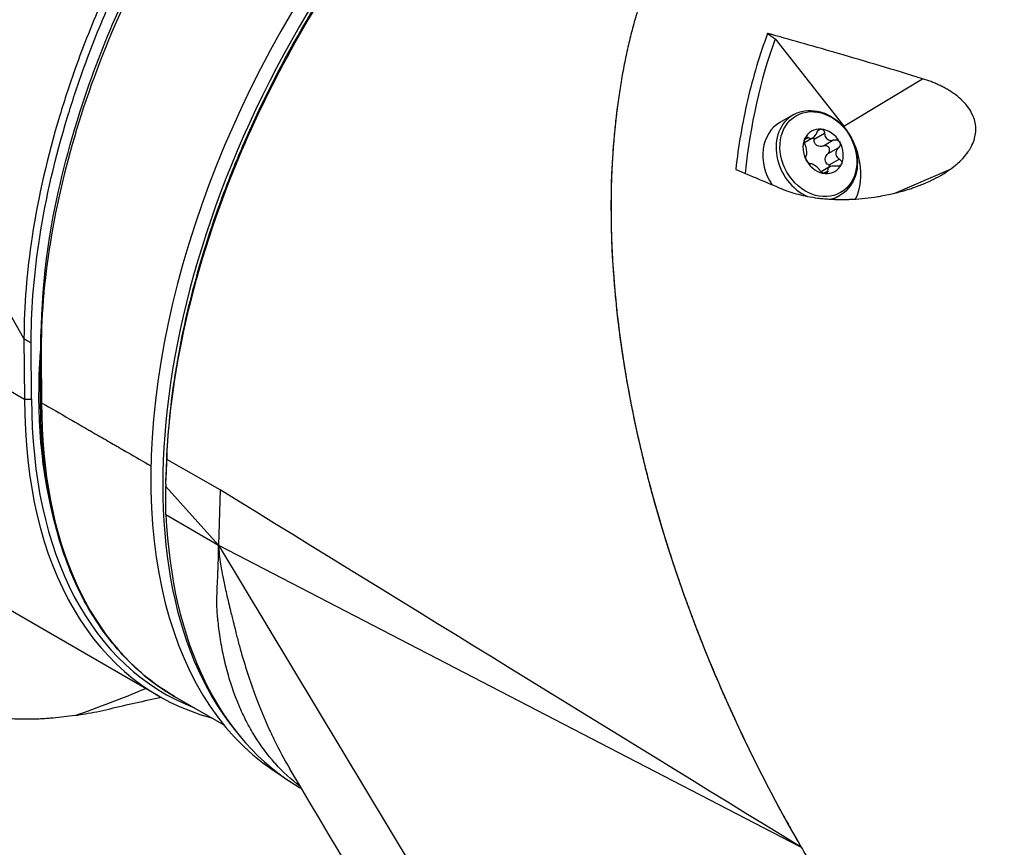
# Model space of a CAD drawing. Header units: millimetres. Extents: x 0 to 4378, y 0 to 2376.
# Tile 270 of 299: x 2741 to 2800, y 1855 to 1905. Entities that reach past the tile are written whole.
import ezdxf

# ---------------------------------------------------------------- set-up
doc = ezdxf.new("R2010")
doc.units = ezdxf.units.MM
doc.header["$LTSCALE"] = 0.2
doc.layers.add('01_Object Line', color=4, linetype='Continuous')

# ---------------------------------------------------------------- blocks, each defined once
blk = doc.blocks.new('A$Ce83b9b79')
for p, q in [((122.248, 866.483), (91.717, 920.069)), ((167.382, 884.49), (171.505, 879.249)), ((171.505, 879.249), (176.236, 882.103)), ((90.674, 881.091), (122.282, 862.842)), ((168.462, 879.924), (167.667, 879.464)), ((169.38, 878.562), (169.143, 878.425)), ((169.649, 878.54), (169.145, 878.249)), ((170.354, 878.81), (169.719, 878.443)), ((170.915, 878.421), (170.28, 878.054)), ((171.187, 877.949), (170.552, 877.583)), ((170.658, 876.794), (170.153, 876.502)), ((171.244, 877.269), (170.609, 876.903)), ((170.542, 876.55), (170.305, 876.412)), ((174.575, 875.225), (177.916, 876.665)), ((171.262, 875.074), (170.879, 874.852)), ((122.248, 866.483), (122.282, 862.842)), ((122.706, 862.844), (122.675, 866.23)), ((130.779, 857.714), (130.828, 859.205)), ((130.826, 859.434), (130.781, 858.065)), ((130.826, 859.434), (130.828, 859.205)), ((134.04, 857.383), (130.828, 859.205)), ((130.779, 857.714), (130.781, 858.065)), ((130.779, 857.714), (130.779, 857.595)), ((133.931, 854.055), (130.779, 857.595)), ((130.779, 855.907), (130.779, 857.595)), ((134.04, 857.383), (133.931, 854.055)), ((123.761, 856.919), (123.731, 856.902)), ((124.061, 855.539), (124.055, 855.542)), ((130.779, 855.907), (133.931, 854.055)), ((133.931, 854.055), (165.747, 801.211)), ((133.931, 854.055), (167.248, 836.781)), ((130.359, 844.989), (118.252, 851.979)), ((146.889, 849.466), (146.889, 849.466)), ((148.133, 848.7), (148.133, 848.7)), ((148.544, 848.447), (148.544, 848.447)), ((152.046, 846.292), (152.046, 846.291)), ((131.291, 844.971), (134.253, 843.261)), ((156.308, 843.668), (156.306, 843.67)), ((138.798, 839.591), (138.797, 839.591)), ((138.81, 839.491), (138.924, 839.424)), ((163.229, 839.411), (163.229, 839.411)), ((163.442, 839.28), (163.442, 839.28)), ((167.248, 836.781), (168.898, 835.925))]:
    blk.add_line(p, q)
for centre, major_axis, ratio, start_param, end_param in [((158.486, 873.783), (19.725, 34.165), 0.57735, 6.236552, 9.226508), ((157.779, 874.192), (19.738, 34.188), 0.57735, 6.264668, 9.415333), ((554.801, -379.181), (546.731, -1294.814), 0.308748, 2.719238, 2.808312), ((256.142, 805.656), (82.653, -88.321), 0.426351, 3.355378, 3.49358), ((169.862, 877.499), (-1.4, 2.425), 0.816497, 0, 2.305238), ((169.067, 877.039), (-1.4, 2.425), 0.816497, 0, 1.637563), ((169.067, 877.039), (2, -3.464), 0.816497, 0.527539, 1.745329), ((170.267, 877.732), (-0.7, 1.212), 0.816497, 5.759587, 6.806784), ((170.267, 877.732), (0.7, -1.212), 0.816497, 1.570796, 2.617994), ((170.267, 877.732), (-0.7, 1.212), 0.816497, 0.523599, 1.570796), ((170.267, 877.732), (0.7, -1.212), 0.816497, 0.523599, 1.570796), ((170.267, 877.732), (-0.7, 1.212), 0.816497, 1.570796, 2.617994), ((170.267, 877.732), (0.7, -1.212), 0.816497, 5.759587, 6.806784), ((169.862, 877.499), (1.4, -2.425), 0.816497, 6.022119, 6.283185), ((150.071, 878.642), (19.05, 32.996), 0.57735, 2.273355, 2.62739), ((149.859, 878.764), (-19.5, -33.775), 0.57735, 5.497787, 6.435243), ((150.071, 878.642), (-19.35, -33.515), 0.57735, 5.497746, 6.371259), ((123.449, 862.705), (-0.2, -0.002), 0.583349, 0.000368, 0.780249), ((150.566, 878.356), (-19.275, -33.385), 0.57735, 5.497666, 6.283185), ((123.201, 859.046), (1, 1.732), 0.57735, 0.712916, 0.776248), ((122.353, 859.536), (-1, -1.732), 0.57735, 1.59861, 1.659167), ((123.201, 859.046), (-1, -1.732), 0.57735, 1.056203, 1.0867), ((159.9, 872.967), (-18.35, -31.783), 0.57735, 5.559935, 5.559938), ((158.7, 873.66), (-19.768, -34.24), 0.57735, 5.548396, 6.277014), ((138.048, 860.231), (2.741, 4.77), 0.579186, 3.727581, 3.727583), ((138.058, 860.223), (2.75, 4.763), 0.57735, 3.728929, 3.728932), ((141.594, 858.182), (-2.75, -4.763), 0.57735, 0.548798, 0.548807), ((141.594, 858.182), (3, 5.196), 0.57735, 3.81066, 3.810667), ((141.17, 858.424), (-3.501, -6.06), 0.577491, 0.831773, 0.831779), ((141.594, 858.18), (-3.501, -6.06), 0.577491, 0.829105, 0.829111), ((155.031, 875.778), (15.975, 27.67), 0.57735, 3.707743, 3.707747), ((156.577, 874.886), (-15.975, -27.67), 0.57735, 0.563278, 0.563282), ((106.673, 1287.671), (0.42, 447.119), 0.352286, 3.262926, 3.29008), ((158.486, 873.783), (-18.976, -32.868), 0.57735, 5.978067, 5.978077), ((159.9, 872.967), (-18.95, -32.822), 0.57735, 5.986539, 5.986557), ((158.486, 873.783), (-19.725, -34.165), 0.57735, 0.00025, 0.000289)]:
    blk.add_ellipse(centre, major_axis=major_axis, ratio=ratio, start_param=start_param, end_param=end_param)
blk.add_ellipse((169.98, 877.567), major_axis=(1.335, -2.312), ratio=0.816497)
for points, knots in [([(149.572, 914.006), (148.45, 913.341), (147.328, 912.596), (145.669, 911.376), (145.124, 910.955), (143.642, 909.758), (142.712, 908.948), (140.994, 907.341), (140.202, 906.554), (138.532, 904.793), (137.657, 903.808), (136.069, 901.9), (135.348, 900.985), (133.846, 898.968), (133.071, 897.858), (131.583, 895.584), (130.87, 894.421), (130.192, 893.236), (129.005, 891.161), (127.931, 889.03), (126.38, 885.493), (125.826, 884.102), (124.994, 881.771), (124.685, 880.833), (123.657, 877.429), (123.099, 874.983), (122.418, 870.496), (122.255, 868.447), (122.248, 866.486)], [-0.000284, -0.000284, -0.000284, -0.000284, 0.473144, 0.473144, 0.706347, 0.706347, 1.111884, 1.111884, 1.46739, 1.46739, 1.875788, 1.875788, 2.231403, 2.231403, 2.639693, 2.639693, 3.047982, 3.047982, 3.047982, 3.762581, 3.762581, 4.220175, 4.220175, 4.527457, 4.527457, 5.340968, 5.340968, 6.064152, 6.064152, 6.064152, 6.064152]), ([(122.675, 866.23), (122.675, 866.314), (122.676, 866.398), (122.695, 868.437), (122.869, 870.476), (123.564, 874.934), (124.125, 877.361), (125.149, 880.734), (125.457, 881.663), (126.284, 883.971), (126.832, 885.348), (128.369, 888.846), (129.431, 890.952), (130.603, 893.002), (131.273, 894.173), (131.977, 895.322), (133.446, 897.567), (134.211, 898.663), (135.693, 900.655), (136.404, 901.558), (137.971, 903.441), (138.834, 904.413), (140.481, 906.151), (141.262, 906.927), (142.956, 908.512), (143.874, 909.312), (145.335, 910.492), (145.873, 910.907), (147.508, 912.11), (148.612, 912.844), (149.718, 913.499)], [-6.09575, -6.09575, -6.09575, -6.09575, -6.064556, -6.064556, -5.340968, -5.340968, -4.527457, -4.527457, -4.220175, -4.220175, -3.762581, -3.762581, -3.047982, -3.047982, -3.047982, -2.639693, -2.639693, -2.231403, -2.231403, -1.875788, -1.875788, -1.46739, -1.46739, -1.111884, -1.111884, -0.706347, -0.706347, -0.473144, -0.473144, -0.000397, -0.000397, -0.000397, -0.000397]), ([(123.249, 862.703), (123.218, 866.113), (123.25, 869.628), (124.378, 875.874), (125.054, 878.471), (127.221, 884.885), (128.986, 888.771), (133.141, 895.994), (135.579, 899.429), (140.832, 905.487), (143.722, 908.176), (147.789, 911.16), (148.952, 911.926), (150.113, 912.602)], [0, 0, 0, 0, 1.25974, 1.25974, 2.109025, 2.109025, 3.367085, 3.367085, 4.60891, 4.60891, 5.856898, 5.856898, 6.348555, 6.348555, 6.348555, 6.348555]), ([(150.315, 912.482), (146.59, 910.321), (142.896, 907.274), (139.528, 903.63), (139.47, 903.568), (139.412, 903.505), (139.355, 903.442), (137.647, 901.578), (135.994, 899.526), (134.473, 897.379), (132.983, 895.276), (131.616, 893.085), (130.373, 890.804), (130.347, 890.756), (130.321, 890.708), (130.295, 890.661), (129.031, 888.328), (127.906, 885.91), (126.964, 883.509), (126.032, 881.134), (125.262, 878.74), (124.669, 876.353), (124.662, 876.326), (124.656, 876.299), (124.649, 876.272), (124.059, 873.878), (123.657, 871.532), (123.451, 869.281), (123.449, 869.262), (123.448, 869.243), (123.446, 869.224), (123.345, 868.101), (123.288, 866.997), (123.285, 865.921), (123.282, 864.824), (123.298, 863.719), (123.307, 862.622)], [0, 0, 0, 0, 0.245783, 0.245783, 0.245783, 0.25, 0.25, 0.25, 0.375, 0.375, 0.375, 0.4974422, 0.4974422, 0.4974422, 0.5, 0.5, 0.5, 0.625, 0.625, 0.625, 0.748607, 0.748607, 0.748607, 0.75, 0.75, 0.75, 0.8739624, 0.8739624, 0.8739624, 0.875, 0.875, 0.875, 0.9369089, 0.9369089, 0.9369089, 1, 1, 1, 1]), ([(158.132, 905.508), (157.107, 904.901), (156.082, 904.228), (154.339, 902.971), (153.617, 902.416), (152.092, 901.173), (151.291, 900.476), (149.52, 898.837), (148.554, 897.876), (147.069, 896.287), (146.534, 895.69), (144.925, 893.825), (143.878, 892.507), (142.231, 890.261), (141.608, 889.366), (140.403, 887.54), (139.822, 886.609), (139.262, 885.665), (137.791, 883.179), (136.484, 880.61), (134.966, 877.079), (134.592, 876.151), (133.727, 873.846), (133.264, 872.464), (132.316, 869.251), (131.877, 867.425), (131.461, 865.176), (131.384, 864.722), (131.057, 862.623), (130.894, 861.006), (130.826, 859.434)], [0.000386, 0.000386, 0.000386, 0.000386, 0.438688, 0.438688, 0.751469, 0.751469, 1.105144, 1.105144, 1.545227, 1.545227, 1.798444, 1.798444, 2.318248, 2.318248, 2.650858, 2.650858, 2.983468, 2.983468, 2.983468, 3.858442, 3.858442, 4.168491, 4.168491, 4.626046, 4.626046, 5.24053, 5.24053, 5.396696, 5.396696, 5.966921, 5.966921, 5.966921, 5.966921]), ([(130.828, 859.205), (130.894, 860.728), (131.049, 862.297), (131.781, 867.117), (132.622, 870.444), (135.455, 878.541), (137.748, 883.233), (143.237, 891.822), (146.343, 895.657), (151.761, 900.916), (153.9, 902.681), (156.824, 904.688), (157.581, 905.172), (158.339, 905.621)], [-6.580681, -6.580681, -6.580681, -6.580681, -6.029526, -6.029526, -4.924411, -4.924411, -3.357193, -3.357193, -1.848116, -1.848116, -0.91919, -0.91919, -0.597044, -0.597044, -0.597044, -0.597044]), ([(168.938, 899.608), (168.664, 899.449), (168.393, 899.284), (167.862, 898.939), (167.6, 898.759), (167.086, 898.387), (166.833, 898.194), (166.338, 897.795), (166.095, 897.589), (165.38, 896.952), (164.924, 896.502), (164.27, 895.792), (164.057, 895.55), (163.642, 895.054), (163.44, 894.801), (163.046, 894.284), (162.854, 894.02), (162.481, 893.483), (162.3, 893.21), (161.949, 892.654), (161.779, 892.371), (161.449, 891.797), (161.29, 891.505), (161.058, 891.062), (160.983, 890.914), (160.833, 890.614), (160.76, 890.464), (160.617, 890.161), (160.546, 890.008), (160.408, 889.701), (160.34, 889.546), (160.141, 889.081), (160.013, 888.767), (159.768, 888.133), (159.65, 887.813), (159.425, 887.167), (159.318, 886.841), (159.112, 886.184), (159.014, 885.852), (158.829, 885.185), (158.74, 884.849), (158.575, 884.172), (158.497, 883.831), (158.35, 883.145), (158.282, 882.8), (158.155, 882.106), (158.096, 881.757), (157.988, 881.055), (157.938, 880.703), (157.847, 879.995), (157.806, 879.64), (157.732, 878.928), (157.699, 878.57), (157.656, 878.031), (157.642, 877.851), (157.618, 877.491), (157.607, 877.311), (157.587, 876.95), (157.578, 876.769), (157.561, 876.407), (157.554, 876.225), (157.536, 875.68), (157.528, 875.316), (157.515, 874.221), (157.522, 873.488), (157.556, 872.384), (157.57, 872.016), (157.598, 871.463), (157.608, 871.278), (157.63, 870.909), (157.642, 870.724), (157.661, 870.446), (157.668, 870.354), (157.682, 870.169), (157.689, 870.077), (157.71, 869.799), (157.726, 869.614), (157.758, 869.244), (157.775, 869.058), (157.812, 868.687), (157.83, 868.503), (157.87, 868.131), (157.89, 867.946), (157.933, 867.575), (157.955, 867.389), (158.025, 866.832), (158.074, 866.461), (158.232, 865.347), (158.35, 864.603), (158.612, 863.118), (158.755, 862.374), (158.949, 861.448), (158.988, 861.262), (159.068, 860.891), (159.109, 860.706), (159.193, 860.335), (159.235, 860.15), (159.321, 859.78), (159.365, 859.595), (159.454, 859.225), (159.5, 859.04), (159.591, 858.671), (159.638, 858.486), (159.78, 857.933), (159.878, 857.563), (160.178, 856.458), (160.39, 855.722), (160.723, 854.623), (160.837, 854.256), (161.07, 853.525), (161.189, 853.16), (161.431, 852.431), (161.555, 852.067), (161.808, 851.34), (161.937, 850.978), (162.2, 850.253), (162.333, 849.893), (162.606, 849.171), (162.745, 848.811), (163.168, 847.734), (163.46, 847.018), (164.063, 845.594), (164.373, 844.885), (165.012, 843.474), (165.34, 842.773), (166.014, 841.377), (166.36, 840.683), (167.069, 839.303), (167.432, 838.618), (167.99, 837.596), (168.178, 837.257), (168.463, 836.749), (168.559, 836.58), (168.751, 836.243), (168.848, 836.075), (169.042, 835.739), (169.139, 835.571), (169.335, 835.236), (169.434, 835.069), (169.731, 834.568), (169.931, 834.236), (170.335, 833.574), (170.539, 833.244), (170.952, 832.586), (171.159, 832.259), (171.58, 831.607), (171.792, 831.282), (172.22, 830.636), (172.436, 830.314), (172.871, 829.673), (173.091, 829.354), (173.534, 828.719), (173.758, 828.402), (174.209, 827.773), (174.436, 827.46), (174.895, 826.837), (175.126, 826.527), (175.825, 825.601), (176.299, 824.991), (177.742, 823.179), (178.733, 821.999), (180.262, 820.275), (180.78, 819.708), (181.827, 818.59), (182.359, 818.038), (183.434, 816.954), (183.979, 816.42), (185.082, 815.372), (185.641, 814.857), (186.77, 813.846), (187.342, 813.351), (188.498, 812.382), (189.082, 811.908), (190.264, 810.982), (190.86, 810.531), (192.066, 809.652), (192.676, 809.225), (193.905, 808.397), (194.526, 807.996), (195.152, 807.609)], [0, 0, 0, 0, 0.010204, 0.010204, 0.020408, 0.020408, 0.030612, 0.030612, 0.040816, 0.040816, 0.061224, 0.061224, 0.071429, 0.071429, 0.081633, 0.081633, 0.091837, 0.091837, 0.102041, 0.102041, 0.112245, 0.112245, 0.122449, 0.122449, 0.127551, 0.127551, 0.132653, 0.132653, 0.137755, 0.137755, 0.142857, 0.142857, 0.153061, 0.153061, 0.163265, 0.163265, 0.173469, 0.173469, 0.183673, 0.183673, 0.193878, 0.193878, 0.204082, 0.204082, 0.214286, 0.214286, 0.22449, 0.22449, 0.234694, 0.234694, 0.244898, 0.244898, 0.255102, 0.255102, 0.260204, 0.260204, 0.265306, 0.265306, 0.270408, 0.270408, 0.27551, 0.27551, 0.285714, 0.285714, 0.306122, 0.306122, 0.316327, 0.316327, 0.321429, 0.321429, 0.326531, 0.326531, 0.329082, 0.329082, 0.331633, 0.331633, 0.336735, 0.336735, 0.341837, 0.341837, 0.346939, 0.346939, 0.352041, 0.352041, 0.357143, 0.357143, 0.367347, 0.367347, 0.387755, 0.387755, 0.408163, 0.408163, 0.413265, 0.413265, 0.418367, 0.418367, 0.423469, 0.423469, 0.428571, 0.428571, 0.433673, 0.433673, 0.438776, 0.438776, 0.44898, 0.44898, 0.469388, 0.469388, 0.479592, 0.479592, 0.489796, 0.489796, 0.5, 0.5, 0.510204, 0.510204, 0.520408, 0.520408, 0.530612, 0.530612, 0.55102, 0.55102, 0.571429, 0.571429, 0.591837, 0.591837, 0.612245, 0.612245, 0.632653, 0.632653, 0.642857, 0.642857, 0.647959, 0.647959, 0.653061, 0.653061, 0.658163, 0.658163, 0.663265, 0.663265, 0.673469, 0.673469, 0.683673, 0.683673, 0.693878, 0.693878, 0.704082, 0.704082, 0.714286, 0.714286, 0.72449, 0.72449, 0.734694, 0.734694, 0.744898, 0.744898, 0.755102, 0.755102, 0.77551, 0.77551, 0.816327, 0.816327, 0.836735, 0.836735, 0.857143, 0.857143, 0.877551, 0.877551, 0.897959, 0.897959, 0.918367, 0.918367, 0.938776, 0.938776, 0.959184, 0.959184, 0.979592, 0.979592, 1, 1, 1, 1]), ([(166.928, 884.818), (166.456, 883.55), (166.052, 882.214), (165.568, 880.123), (165.432, 879.438), (165.196, 878.052), (165.096, 877.353), (165.012, 876.647)], [-0.9428381, -0.9428381, -0.9428381, -0.9428381, -0.4619663, -0.4619663, -0.2309708, -0.2309708, -0.000002, -0.000002, -0.000002, -0.000002]), ([(176.236, 882.103), (174.541, 882.624), (172.849, 883.13), (171.16, 883.62), (169.831, 884.006), (168.503, 884.383), (167.177, 884.75), (167.168, 884.752), (167.159, 884.755), (167.15, 884.757), (167.141, 884.76), (167.131, 884.762), (167.122, 884.765), (167.113, 884.767), (167.104, 884.77), (167.095, 884.773), (167.085, 884.775), (167.076, 884.778), (167.067, 884.78), (167.058, 884.783), (167.048, 884.785), (167.039, 884.788), (167.03, 884.79), (167.021, 884.793), (167.012, 884.795), (167.002, 884.798), (166.993, 884.801), (166.984, 884.803), (166.975, 884.806), (166.966, 884.808), (166.956, 884.811), (166.947, 884.813), (166.938, 884.816), (166.928, 884.818)], [0, 0, 0, 0, 0.5446901, 0.5446901, 0.5446901, 0.9731926, 0.9731926, 0.9731926, 0.9761721, 0.9761721, 0.9761721, 0.9791515, 0.9791515, 0.9791515, 0.9821306, 0.9821306, 0.9821306, 0.9851095, 0.9851095, 0.9851095, 0.9880882, 0.9880882, 0.9880882, 0.9910667, 0.9910667, 0.9910667, 0.9940449, 0.9940449, 0.9940449, 0.9970229, 0.9970229, 0.9970229, 1, 1, 1, 1]), ([(177.916, 876.665), (178.056, 876.766), (178.192, 876.873), (178.321, 876.986), (178.412, 877.065), (178.5, 877.148), (178.584, 877.234), (178.616, 877.267), (178.648, 877.3), (178.679, 877.334), (178.788, 877.454), (178.888, 877.578), (178.978, 877.707), (179.046, 877.805), (179.107, 877.905), (179.162, 878.006), (179.178, 878.037), (179.194, 878.069), (179.209, 878.1), (179.274, 878.235), (179.326, 878.371), (179.363, 878.508), (179.401, 878.642), (179.424, 878.776), (179.434, 878.908), (179.434, 878.913), (179.434, 878.918), (179.435, 878.923), (179.444, 879.065), (179.439, 879.204), (179.42, 879.339), (179.4, 879.481), (179.365, 879.617), (179.318, 879.748), (179.282, 879.849), (179.239, 879.946), (179.19, 880.04), (179.172, 880.075), (179.153, 880.11), (179.134, 880.143), (179.057, 880.275), (178.969, 880.4), (178.872, 880.518), (178.822, 880.58), (178.769, 880.639), (178.713, 880.697), (178.658, 880.755), (178.601, 880.812), (178.542, 880.866), (178.42, 880.979), (178.289, 881.085), (178.153, 881.184), (178.014, 881.285), (177.868, 881.379), (177.717, 881.467), (177.641, 881.512), (177.563, 881.555), (177.484, 881.596), (177.406, 881.637), (177.326, 881.677), (177.245, 881.715), (177.164, 881.753), (177.082, 881.79), (176.999, 881.825), (176.916, 881.861), (176.832, 881.894), (176.748, 881.927), (176.581, 881.991), (176.41, 882.049), (176.236, 882.103)], [0, 0, 0, 0, 0.056632, 0.056632, 0.056632, 0.096454, 0.096454, 0.096454, 0.111824, 0.111824, 0.111824, 0.165846, 0.165846, 0.165846, 0.20668, 0.20668, 0.20668, 0.219195, 0.219195, 0.219195, 0.272825, 0.272825, 0.272825, 0.325748, 0.325748, 0.325748, 0.327708, 0.327708, 0.327708, 0.384812, 0.384812, 0.384812, 0.444801, 0.444801, 0.444801, 0.490886, 0.490886, 0.490886, 0.50793, 0.50793, 0.50793, 0.574139, 0.574139, 0.574139, 0.608535, 0.608535, 0.608535, 0.642931, 0.642931, 0.642931, 0.713682, 0.713682, 0.713682, 0.785572, 0.785572, 0.785572, 0.821665, 0.821665, 0.821665, 0.857759, 0.857759, 0.857759, 0.893613, 0.893613, 0.893613, 0.929468, 0.929468, 0.929468, 1, 1, 1, 1]), ([(157.926, 880.613), (157.506, 877.528), (157.399, 874.13), (158.076, 864.568), (159.382, 858.574), (163.254, 846.957), (165.849, 841.261), (168.949, 835.897)], [2.617126, 2.617126, 2.617126, 2.617126, 3.546139, 3.546139, 5.024362, 5.024362, 6.50674, 6.50674, 6.50674, 6.50674]), ([(168.462, 879.924), (168.674, 880.046), (168.909, 880.128), (169.402, 880.205), (169.66, 880.199), (170.178, 880.099), (170.438, 880.003), (170.932, 879.73), (171.165, 879.552), (171.582, 879.131), (171.764, 878.888), (172.057, 878.362), (172.169, 878.079), (172.308, 877.503), (172.336, 877.209), (172.305, 876.641), (172.246, 876.366), (172.047, 875.869), (171.908, 875.644), (171.597, 875.304), (171.438, 875.175), (171.262, 875.074)], [1.570796, 1.570796, 1.570796, 1.570796, 1.876319, 1.876319, 2.186407, 2.186407, 2.505465, 2.505465, 2.831039, 2.831039, 3.159316, 3.159316, 3.488172, 3.488172, 3.816287, 3.816287, 4.141306, 4.141306, 4.45913, 4.45913, 4.712389, 4.712389, 4.712389, 4.712389]), ([(169.165, 878.496), (169.181, 878.53), (169.202, 878.558), (169.252, 878.592), (169.279, 878.599), (169.331, 878.594), (169.357, 878.582), (169.38, 878.562)], [0.05304483, 0.05304483, 0.05304483, 0.05304483, 0.06576086, 0.06576086, 0.07847688, 0.07847688, 0.09116226, 0.09116226, 0.09116226, 0.09116226]), ([(169.38, 878.562), (169.402, 878.544), (169.426, 878.529), (169.478, 878.508), (169.511, 878.502), (169.58, 878.509), (169.616, 878.521), (169.683, 878.56), (169.718, 878.588), (169.782, 878.659), (169.811, 878.701), (169.853, 878.776), (169.87, 878.814), (169.884, 878.853)], [0.02243715, 0.02243715, 0.02243715, 0.02243715, 0.0342669, 0.0342669, 0.04847234, 0.04847234, 0.06267778, 0.06267778, 0.07688322, 0.07688322, 0.09108866, 0.09108866, 0.10291841, 0.10291841, 0.10291841, 0.10291841]), ([(169.719, 878.443), (169.718, 878.487), (169.71, 878.529), (169.693, 878.567), (169.693, 878.568), (169.692, 878.569)], [0.09120661, 0.09120661, 0.09120661, 0.09120661, 0.10389199, 0.10389199, 0.10437625, 0.10437625, 0.10437625, 0.10437625]), ([(169.884, 878.853), (169.899, 878.895), (169.921, 878.935), (169.973, 878.999), (170.007, 879.028), (170.079, 879.064), (170.119, 879.071), (170.155, 879.068)], [0.0149274, 0.0149274, 0.0149274, 0.0149274, 0.02761278, 0.02761278, 0.0403288, 0.0403288, 0.05304483, 0.05304483, 0.05304483, 0.05304483]), ([(170.155, 879.068), (170.192, 879.065), (170.228, 879.05), (170.289, 879.002), (170.313, 878.968), (170.345, 878.896), (170.353, 878.854), (170.354, 878.81)], [0.05304483, 0.05304483, 0.05304483, 0.05304483, 0.06576086, 0.06576086, 0.07847688, 0.07847688, 0.09116226, 0.09116226, 0.09116226, 0.09116226]), ([(170.354, 878.81), (170.355, 878.769), (170.36, 878.729), (170.379, 878.648), (170.397, 878.602), (170.448, 878.521), (170.482, 878.486), (170.556, 878.434), (170.602, 878.414), (170.698, 878.393), (170.749, 878.391), (170.834, 878.4), (170.875, 878.408), (170.915, 878.421)], [0.02243715, 0.02243715, 0.02243715, 0.02243715, 0.0342669, 0.0342669, 0.04847234, 0.04847234, 0.06267778, 0.06267778, 0.07688322, 0.07688322, 0.09108866, 0.09108866, 0.10291841, 0.10291841, 0.10291841, 0.10291841]), ([(169.183, 878.134), (169.166, 878.168), (169.153, 878.208), (169.137, 878.289), (169.133, 878.334), (169.14, 878.422), (169.15, 878.463), (169.165, 878.496)], [0.0149274, 0.0149274, 0.0149274, 0.0149274, 0.02761278, 0.02761278, 0.0403288, 0.0403288, 0.05304483, 0.05304483, 0.05304483, 0.05304483]), ([(169.239, 877.454), (169.251, 877.471), (169.261, 877.491), (169.277, 877.541), (169.283, 877.576), (169.289, 877.656), (169.288, 877.702), (169.28, 877.792), (169.273, 877.843), (169.253, 877.942), (169.239, 877.99), (169.213, 878.067), (169.199, 878.102), (169.183, 878.134)], [0.02243715, 0.02243715, 0.02243715, 0.02243715, 0.0342669, 0.0342669, 0.04847234, 0.04847234, 0.06267778, 0.06267778, 0.07688322, 0.07688322, 0.09108866, 0.09108866, 0.10291841, 0.10291841, 0.10291841, 0.10291841]), ([(170.28, 878.054), (170.24, 878.041), (170.199, 878.033), (170.114, 878.025), (170.063, 878.026), (169.967, 878.048), (169.921, 878.068), (169.847, 878.119), (169.813, 878.155), (169.762, 878.236), (169.744, 878.282), (169.725, 878.362), (169.72, 878.402), (169.719, 878.443)], [0.21661882, 0.21661882, 0.21661882, 0.21661882, 0.22844857, 0.22844857, 0.24265401, 0.24265401, 0.25685945, 0.25685945, 0.27106489, 0.27106489, 0.28527033, 0.28527033, 0.29710008, 0.29710008, 0.29710008, 0.29710008]), ([(170.622, 877.937), (170.6, 877.974), (170.569, 878.007), (170.494, 878.053), (170.45, 878.066), (170.366, 878.073), (170.322, 878.068), (170.28, 878.054)], [0.12932405, 0.12932405, 0.12932405, 0.12932405, 0.14204007, 0.14204007, 0.1547561, 0.1547561, 0.16744148, 0.16744148, 0.16744148, 0.16744148]), ([(170.552, 877.583), (170.585, 877.612), (170.612, 877.648), (170.647, 877.724), (170.657, 877.769), (170.655, 877.857), (170.643, 877.9), (170.622, 877.937)], [0.09120661, 0.09120661, 0.09120661, 0.09120661, 0.10389199, 0.10389199, 0.11660802, 0.11660802, 0.12932405, 0.12932405, 0.12932405, 0.12932405]), ([(170.915, 878.421), (170.957, 878.435), (171.001, 878.44), (171.085, 878.432), (171.129, 878.419), (171.204, 878.373), (171.235, 878.34), (171.257, 878.304)], [0.0149274, 0.0149274, 0.0149274, 0.0149274, 0.02761278, 0.02761278, 0.0403288, 0.0403288, 0.05304483, 0.05304483, 0.05304483, 0.05304483]), ([(171.187, 877.949), (171.156, 877.921), (171.128, 877.89), (171.079, 877.821), (171.055, 877.776), (171.025, 877.681), (171.019, 877.632), (171.027, 877.542), (171.04, 877.495), (171.085, 877.41), (171.116, 877.372), (171.176, 877.314), (171.209, 877.29), (171.244, 877.269)], [0.02243715, 0.02243715, 0.02243715, 0.02243715, 0.0342669, 0.0342669, 0.04847234, 0.04847234, 0.06267778, 0.06267778, 0.07688322, 0.07688322, 0.09108866, 0.09108866, 0.10291841, 0.10291841, 0.10291841, 0.10291841]), ([(171.257, 878.304), (171.278, 878.267), (171.29, 878.223), (171.292, 878.135), (171.282, 878.091), (171.247, 878.015), (171.22, 877.979), (171.187, 877.949)], [0.05304483, 0.05304483, 0.05304483, 0.05304483, 0.06576086, 0.06576086, 0.07847688, 0.07847688, 0.09116226, 0.09116226, 0.09116226, 0.09116226]), ([(169.277, 877.161), (169.255, 877.197), (169.238, 877.238), (169.218, 877.316), (169.215, 877.353), (169.219, 877.411), (169.227, 877.436), (169.239, 877.454)], [0.05304483, 0.05304483, 0.05304483, 0.05304483, 0.06576086, 0.06576086, 0.07847688, 0.07847688, 0.09116226, 0.09116226, 0.09116226, 0.09116226]), ([(170.609, 876.903), (170.574, 876.924), (170.541, 876.948), (170.481, 877.005), (170.45, 877.043), (170.405, 877.128), (170.392, 877.175), (170.384, 877.265), (170.39, 877.315), (170.42, 877.409), (170.444, 877.454), (170.493, 877.524), (170.521, 877.555), (170.552, 877.583)], [0.21661882, 0.21661882, 0.21661882, 0.21661882, 0.22844857, 0.22844857, 0.24265401, 0.24265401, 0.25685945, 0.25685945, 0.27106489, 0.27106489, 0.28527033, 0.28527033, 0.29710008, 0.29710008, 0.29710008, 0.29710008]), ([(169.512, 876.982), (169.49, 876.98), (169.465, 876.986), (169.412, 877.011), (169.382, 877.032), (169.325, 877.089), (169.298, 877.124), (169.277, 877.161)], [0.0149274, 0.0149274, 0.0149274, 0.0149274, 0.02761278, 0.02761278, 0.0403288, 0.0403288, 0.05304483, 0.05304483, 0.05304483, 0.05304483]), ([(170.073, 876.593), (170.052, 876.623), (170.029, 876.652), (169.976, 876.714), (169.941, 876.749), (169.866, 876.816), (169.825, 876.848), (169.751, 876.9), (169.712, 876.923), (169.639, 876.959), (169.606, 876.97), (169.555, 876.982), (169.532, 876.984), (169.512, 876.982)], [0.02243715, 0.02243715, 0.02243715, 0.02243715, 0.0342669, 0.0342669, 0.04847234, 0.04847234, 0.06267778, 0.06267778, 0.07688322, 0.07688322, 0.09108866, 0.09108866, 0.10291841, 0.10291841, 0.10291841, 0.10291841]), ([(171.046, 876.841), (171.005, 876.848), (170.963, 876.852), (170.877, 876.853), (170.827, 876.849), (170.734, 876.829), (170.691, 876.813), (170.624, 876.774), (170.596, 876.749), (170.556, 876.693), (170.544, 876.661), (170.537, 876.606), (170.537, 876.578), (170.542, 876.55)], [0.02243715, 0.02243715, 0.02243715, 0.02243715, 0.0342669, 0.0342669, 0.04847234, 0.04847234, 0.06267778, 0.06267778, 0.07688322, 0.07688322, 0.09108866, 0.09108866, 0.10291841, 0.10291841, 0.10291841, 0.10291841]), ([(170.704, 876.816), (170.704, 876.817), (170.703, 876.819), (170.678, 876.851), (170.646, 876.88), (170.609, 876.903)], [0.15427183, 0.15427183, 0.15427183, 0.15427183, 0.1547561, 0.1547561, 0.16744148, 0.16744148, 0.16744148, 0.16744148]), ([(171.368, 876.968), (171.352, 876.935), (171.326, 876.904), (171.259, 876.859), (171.217, 876.845), (171.135, 876.832), (171.09, 876.833), (171.046, 876.841)], [0.05304483, 0.05304483, 0.05304483, 0.05304483, 0.06576086, 0.06576086, 0.07847688, 0.07847688, 0.09116226, 0.09116226, 0.09116226, 0.09116226]), ([(171.244, 877.269), (171.281, 877.247), (171.313, 877.218), (171.36, 877.155), (171.377, 877.117), (171.389, 877.04), (171.383, 877.001), (171.368, 876.968)], [0.0149274, 0.0149274, 0.0149274, 0.0149274, 0.02761278, 0.02761278, 0.0403288, 0.0403288, 0.05304483, 0.05304483, 0.05304483, 0.05304483]), ([(165.012, 876.647), (165.478, 876.454), (165.943, 876.259), (166.875, 875.868), (167.34, 875.672), (167.807, 875.474)], [-0.3749668, -0.3749668, -0.3749668, -0.3749668, -0.1874834, -0.1874834, -0.000001, -0.000001, -0.000001, -0.000001]), ([(167.807, 875.474), (167.881, 875.442), (167.956, 875.413), (168.031, 875.384), (168.107, 875.355), (168.183, 875.328), (168.26, 875.302), (168.427, 875.246), (168.597, 875.196), (168.769, 875.151), (168.954, 875.103), (169.142, 875.061), (169.332, 875.025), (169.535, 874.987), (169.74, 874.955), (169.947, 874.929), (170.057, 874.915), (170.167, 874.903), (170.277, 874.893), (170.387, 874.882), (170.498, 874.874), (170.61, 874.867), (170.841, 874.852), (171.076, 874.844), (171.311, 874.842), (171.477, 874.841), (171.645, 874.843), (171.812, 874.849), (171.889, 874.851), (171.966, 874.855), (172.043, 874.858), (172.291, 874.871), (172.542, 874.89), (172.793, 874.917), (173.043, 874.943), (173.296, 874.977), (173.548, 875.018), (173.651, 875.034), (173.755, 875.052), (173.858, 875.071), (174.003, 875.098), (174.149, 875.128), (174.295, 875.16), (174.535, 875.213), (174.777, 875.273), (175.019, 875.341), (175.158, 875.38), (175.297, 875.422), (175.436, 875.466), (175.526, 875.495), (175.617, 875.525), (175.707, 875.557), (175.922, 875.631), (176.136, 875.713), (176.349, 875.803), (176.473, 875.855), (176.596, 875.91), (176.719, 875.968), (176.791, 876.002), (176.863, 876.037), (176.934, 876.073), (177.112, 876.163), (177.287, 876.259), (177.458, 876.363), (177.562, 876.425), (177.664, 876.49), (177.764, 876.558), (177.815, 876.593), (177.866, 876.628), (177.916, 876.665)], [0, 0, 0, 0, 0.025513, 0.025513, 0.025513, 0.051026, 0.051026, 0.051026, 0.106311, 0.106311, 0.106311, 0.165742, 0.165742, 0.165742, 0.229037, 0.229037, 0.229037, 0.262375, 0.262375, 0.262375, 0.295714, 0.295714, 0.295714, 0.365119, 0.365119, 0.365119, 0.414042, 0.414042, 0.414042, 0.436384, 0.436384, 0.436384, 0.508521, 0.508521, 0.508521, 0.580426, 0.580426, 0.580426, 0.609779, 0.609779, 0.609779, 0.65098, 0.65098, 0.65098, 0.719144, 0.719144, 0.719144, 0.758417, 0.758417, 0.758417, 0.783989, 0.783989, 0.783989, 0.844832, 0.844832, 0.844832, 0.880339, 0.880339, 0.880339, 0.901187, 0.901187, 0.901187, 0.952899, 0.952899, 0.952899, 0.984033, 0.984033, 0.984033, 1, 1, 1, 1]), ([(170.378, 876.396), (170.341, 876.4), (170.3, 876.412), (170.221, 876.449), (170.183, 876.475), (170.121, 876.53), (170.094, 876.561), (170.073, 876.593)], [0.05304483, 0.05304483, 0.05304483, 0.05304483, 0.06576086, 0.06576086, 0.07847688, 0.07847688, 0.09116226, 0.09116226, 0.09116226, 0.09116226]), ([(170.542, 876.55), (170.548, 876.519), (170.545, 876.491), (170.524, 876.444), (170.504, 876.423), (170.449, 876.398), (170.414, 876.393), (170.378, 876.396)], [0.0149274, 0.0149274, 0.0149274, 0.0149274, 0.02761278, 0.02761278, 0.0403288, 0.0403288, 0.05304483, 0.05304483, 0.05304483, 0.05304483]), ([(122.248, 866.486), (122.295, 866.45), (122.341, 866.418), (122.535, 866.309), (122.608, 866.27), (122.675, 866.23)], [0, 0, 0, 0, 0.01941042, 0.01941042, 0.03131347, 0.03131347, 0.03131347, 0.03131347]), ([(131.291, 844.971), (130.272, 845.559), (129.332, 846.287), (127.638, 848.001), (126.884, 848.988), (125.579, 851.192), (125.029, 852.41), (124.143, 855.046), (123.808, 856.465), (123.361, 859.469), (123.249, 861.054), (123.249, 862.702)], [0.7853982, 0.7853982, 0.7853982, 0.7853982, 0.9425055, 0.9425055, 1.0996129, 1.0996129, 1.2567202, 1.2567202, 1.4138275, 1.4138275, 1.5708821, 1.5708821, 1.5708821, 1.5708821]), ([(123.307, 862.622), (123.874, 862.294), (124.44, 861.967), (125.006, 861.64), (125.296, 861.472), (125.586, 861.305), (125.876, 861.137), (125.949, 861.095), (126.021, 861.053), (126.094, 861.012), (126.166, 860.97), (126.239, 860.928), (126.311, 860.886), (126.456, 860.802), (126.601, 860.718), (126.746, 860.634), (126.891, 860.551), (127.036, 860.467), (127.181, 860.383), (127.326, 860.299), (127.471, 860.215), (127.616, 860.132), (127.906, 859.964), (128.196, 859.796), (128.486, 859.629), (128.948, 859.362), (129.41, 859.095), (129.872, 858.828)], [0.0000001, 0.0000001, 0.0000001, 0.0000001, 0.2476708, 0.2476708, 0.2476708, 0.3745144, 0.3745144, 0.3745144, 0.4062253, 0.4062253, 0.4062253, 0.4379362, 0.4379362, 0.4379362, 0.501358, 0.501358, 0.501358, 0.5647798, 0.5647798, 0.5647798, 0.6282016, 0.6282016, 0.6282016, 0.7550453, 0.7550453, 0.7550453, 0.9571438, 0.9571438, 0.9571438, 0.9571438]), ([(138.847, 839.553), (138.314, 839.959), (137.816, 840.417), (137.356, 840.928), (137.345, 840.94), (137.334, 840.952), (137.324, 840.964), (136.886, 841.454), (136.484, 841.993), (136.12, 842.578), (135.938, 842.87), (135.766, 843.174), (135.603, 843.49), (135.451, 843.786), (135.301, 844.107), (135.174, 844.407), (135.165, 844.427), (135.157, 844.447), (135.149, 844.467), (134.884, 845.099), (134.65, 845.783), (134.453, 846.52), (134.355, 846.889), (134.266, 847.27), (134.187, 847.666), (134.148, 847.864), (134.111, 848.065), (134.077, 848.269), (134.06, 848.371), (134.044, 848.475), (134.028, 848.579), (134.015, 848.668), (134.006, 848.729), (133.989, 848.853), (133.986, 848.873), (133.983, 848.895), (133.98, 848.918), (133.952, 849.128), (133.93, 849.312), (133.913, 849.469), (133.902, 849.567), (133.894, 849.655), (133.886, 849.731), (133.884, 849.749), (133.883, 849.766), (133.881, 849.782), (133.874, 849.859), (133.869, 849.923), (133.865, 849.974), (133.86, 850.03), (133.859, 850.047), (133.855, 850.097), (133.855, 850.103), (133.855, 850.109), (133.854, 850.115), (133.847, 850.245), (133.841, 850.414), (133.84, 850.624), (133.839, 850.827), (133.844, 851.093), (133.853, 851.35), (133.854, 851.358), (133.854, 851.367), (133.854, 851.375), (133.865, 851.64), (133.877, 851.88), (133.887, 852.094), (133.892, 852.202), (133.897, 852.302), (133.901, 852.396), (133.905, 852.488), (133.907, 852.541), (133.911, 852.651), (133.911, 852.654), (133.912, 852.658), (133.912, 852.662), (133.929, 853.131), (133.937, 853.597), (133.931, 854.055)], [0.5580556, 0.5580556, 0.5580556, 0.5580556, 0.6234861, 0.6234861, 0.6234861, 0.625, 0.625, 0.625, 0.6875, 0.6875, 0.6875, 0.71875, 0.71875, 0.71875, 0.7480399, 0.7480399, 0.7480399, 0.75, 0.75, 0.75, 0.8125, 0.8125, 0.8125, 0.84375, 0.84375, 0.84375, 0.859375, 0.859375, 0.859375, 0.8671875, 0.8671875, 0.8671875, 0.8739116, 0.8739116, 0.8739116, 0.875, 0.875, 0.875, 0.8846211, 0.8846211, 0.8846211, 0.890625, 0.890625, 0.890625, 0.8919972, 0.8919972, 0.8919972, 0.8984375, 0.8984375, 0.8984375, 0.9054604, 0.9054604, 0.9054604, 0.90625, 0.90625, 0.90625, 0.921875, 0.921875, 0.921875, 0.9370051, 0.9370051, 0.9370051, 0.9375, 0.9375, 0.9375, 0.953125, 0.953125, 0.953125, 0.9609375, 0.9609375, 0.9609375, 0.9684986, 0.9684986, 0.9684986, 0.96875, 0.96875, 0.96875, 1, 1, 1, 1]), ([(133.931, 854.055), (133.957, 853.703), (134.002, 853.322), (134.066, 852.913), (134.087, 852.777), (134.118, 852.597), (134.136, 852.496), (134.172, 852.293), (134.218, 852.057), (134.274, 851.788), (134.302, 851.653), (134.332, 851.51), (134.366, 851.359), (134.399, 851.208), (134.428, 851.081), (134.474, 850.883), (134.567, 850.487), (134.647, 850.16), (134.712, 849.898), (134.744, 849.766), (134.773, 849.651), (134.798, 849.552), (134.81, 849.502), (134.822, 849.456), (134.832, 849.414), (134.842, 849.373), (134.857, 849.312), (134.86, 849.3), (134.866, 849.277), (134.884, 849.203), (134.914, 849.078), (134.925, 849.033), (134.938, 848.982), (134.952, 848.925), (134.958, 848.902), (134.964, 848.878), (134.97, 848.853), (134.981, 848.809), (134.993, 848.762), (135.005, 848.712), (135.018, 848.662), (135.038, 848.585), (135.046, 848.553), (135.11, 848.304), (135.174, 848.067), (135.243, 847.819), (135.519, 846.828), (135.827, 845.878), (136.164, 844.975), (136.416, 844.297), (136.685, 843.646), (136.97, 843.021), (137.064, 842.813), (137.144, 842.642), (137.259, 842.405), (137.575, 841.754), (137.904, 841.143), (138.243, 840.571)], [0, 0, 0, 0, 0.0234375, 0.0234375, 0.0234375, 0.03125, 0.03125, 0.03125, 0.046875, 0.046875, 0.046875, 0.0546875, 0.0546875, 0.0546875, 0.0625, 0.0625, 0.0625, 0.078125, 0.078125, 0.078125, 0.0859375, 0.0859375, 0.0859375, 0.0898437, 0.0898437, 0.0898437, 0.09375, 0.09375, 0.09375, 0.1015625, 0.1015625, 0.1015625, 0.1043487, 0.1043487, 0.1043487, 0.1054687, 0.1054687, 0.1054687, 0.1074219, 0.1074219, 0.1074219, 0.109375, 0.109375, 0.109375, 0.125, 0.125, 0.125, 0.1875, 0.1875, 0.1875, 0.234375, 0.234375, 0.234375, 0.25, 0.25, 0.25, 0.2929055, 0.2929055, 0.2929055, 0.2929055]), ([(123.676, 843.637), (123.565, 843.628), (123.454, 843.621), (123.342, 843.615), (123.279, 843.611), (123.216, 843.609), (123.153, 843.606), (122.993, 843.6), (122.832, 843.596), (122.671, 843.594), (122.656, 843.594), (122.641, 843.594), (122.627, 843.593), (122.275, 843.591), (121.921, 843.598), (121.567, 843.613), (121.481, 843.616), (121.396, 843.62), (121.311, 843.625), (120.851, 843.649), (120.39, 843.685), (119.928, 843.732), (119.762, 843.749), (119.596, 843.768), (119.43, 843.787), (119.127, 843.823), (118.824, 843.864), (118.521, 843.909), (118.109, 843.971), (117.696, 844.041), (117.283, 844.121), (117.217, 844.134), (117.151, 844.147), (117.085, 844.161), (116.595, 844.26), (116.106, 844.372), (115.617, 844.504), (115.458, 844.546), (115.298, 844.591), (115.14, 844.638)], [0.000002, 0.000002, 0.000002, 0.000002, 0.0399137, 0.0399137, 0.0399137, 0.0624984, 0.0624984, 0.0624984, 0.1197226, 0.1197226, 0.1197226, 0.1249986, 0.1249986, 0.1249986, 0.2499988, 0.2499988, 0.2499988, 0.2800697, 0.2800697, 0.2800697, 0.4419003, 0.4419003, 0.4419003, 0.4999992, 0.4999992, 0.4999992, 0.6059478, 0.6059478, 0.6059478, 0.7499996, 0.7499996, 0.7499996, 0.7730673, 0.7730673, 0.7730673, 0.9442525, 0.9442525, 0.9442525, 0.9999998, 0.9999998, 0.9999998, 0.9999998]), ([(125.332, 843.825), (125.536, 843.855), (125.74, 843.887), (125.943, 843.922), (126.168, 843.961), (126.393, 844.003), (126.617, 844.047), (126.859, 844.096), (127.099, 844.147), (127.338, 844.202), (127.358, 844.207), (127.378, 844.211), (127.397, 844.216)], [0.0012449, 0.0012449, 0.0012449, 0.0012449, 0.068251, 0.068251, 0.068251, 0.1428587, 0.1428587, 0.1428587, 0.2232664, 0.2232664, 0.2232664, 0.2298819, 0.2298819, 0.2298819, 0.2298819]), ([(125.321, 843.823), (124.886, 843.758), (124.447, 843.707), (124.006, 843.666), (123.896, 843.656), (123.786, 843.646), (123.676, 843.637)], [0, 0, 0, 0, 0.800364, 0.800364, 0.800364, 1, 1, 1, 1])]:
    blk.add_open_spline(points, degree=3, knots=knots)
blk.add_rational_spline([(166.928, 884.818), (167.155, 884.654), (167.382, 884.49)], [1.00000289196, 1.00000306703, 1.00000322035], degree=2)
for points in [[(122.248, 866.486), (122.248, 866.485), (122.248, 866.484), (122.248, 866.483)], [(122.282, 862.842), (122.424, 862.843), (122.565, 862.843), (122.706, 862.844)], [(168.896, 835.929), (157.267, 843.075), (145.649, 850.226), (134.04, 857.383)], [(130.505, 844.906), (129.476, 844.681), (128.438, 844.452), (127.399, 844.211)], [(156.508, 809.785), (150.421, 820.047), (144.333, 830.309), (138.244, 840.571)], [(168.949, 835.897), (168.931, 835.908), (168.914, 835.918), (168.896, 835.929)]]:
    blk.add_open_spline(points, degree=3)

msp = doc.modelspace()

# ---------------------------------------------------------------- block references
at = {"layer": '01_Object Line'}
msp.add_blockref('A$Ce83b9b79', (2619.305, 1019.576), dxfattribs=at)

doc.saveas('drawing.dxf')
